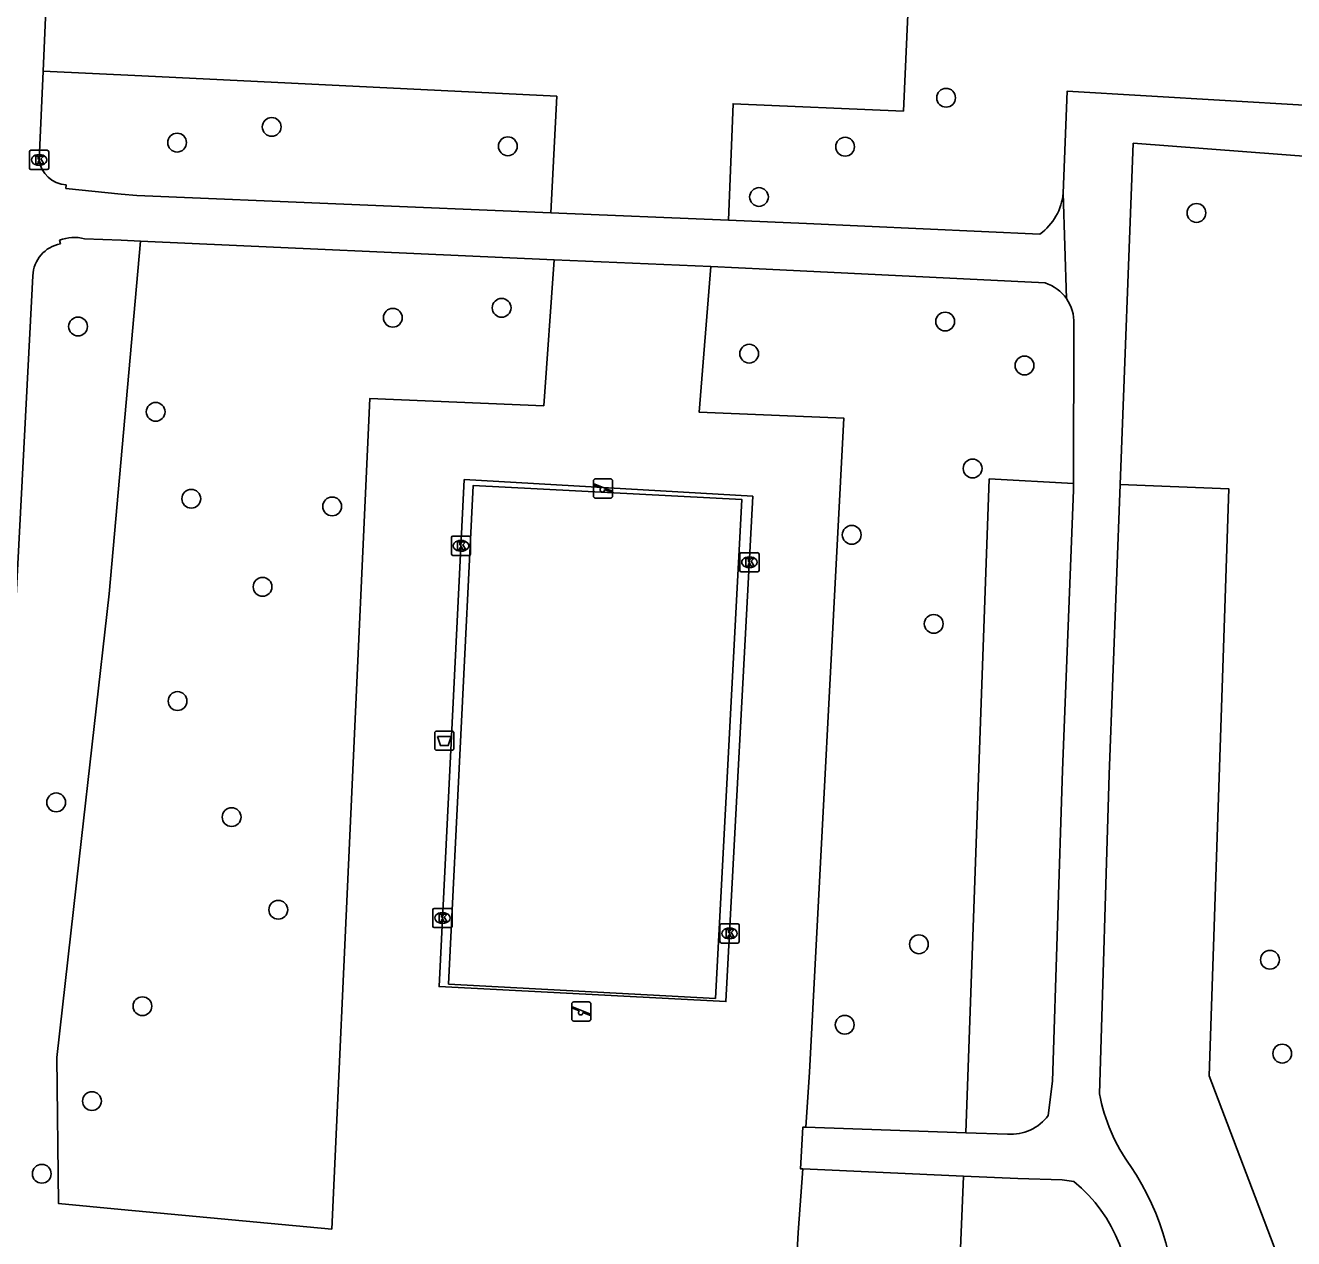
# Model space of a CAD drawing. Extents: x 160732 to 162105, y 387428 to 388479.
# Drawn here: x 160995 to 161061, y 387541.3 to 387604.5 of the extents above; entities that cross this region are included whole.
import ezdxf

# ---------------------------------------------------------------- set-up
doc = ezdxf.new("R2010")
doc.units = 0
for name, color, linetype in [('IMGEO_Afvalbak', 7, 'Continuous'), ('IMGEO_Boom', 7, 'Continuous'), ('IMGEO_Groenvoorziening', 7, 'Continuous'), ('IMGEO_Kolk', 7, 'Continuous'), ('IMGEO_Loofbos', 7, 'Continuous'), ('IMGEO_Speelvoorziening', 7, 'Continuous'), ('IMGEO_Voetpad_gesloten', 7, 'Continuous'), ('IMGEO_Voetpad_open', 7, 'Continuous')]:
    doc.layers.add(name, color=color, linetype=linetype)

msp = doc.modelspace()

# ---------------------------------------------------------------- linework, layer by layer
at = {"layer": 'IMGEO_Afvalbak'}
for p, q in [((161016.326, 387566.831), (161016.326, 387567.631)), ((161016.326, 387567.631), (161016.326, 387566.831)), ((161016.426, 387567.731), (161017.216, 387567.731)), ((161017.216, 387567.731), (161016.426, 387567.731)), ((161017.316, 387567.631), (161017.316, 387566.831)), ((161017.316, 387566.831), (161017.316, 387567.631)), ((161017.216, 387566.731), (161016.426, 387566.731)), ((161016.426, 387566.731), (161017.216, 387566.731))]:
    msp.add_line(p, q, dxfattribs=at)
msp.add_lwpolyline([(161016.469, 387567.445), (161017.173, 387567.445), (161017.024, 387566.975), (161016.618, 387566.975), (161016.469, 387567.445)], dxfattribs=at)
for centre, start, end in [((161016.426, 387567.631), 90, 180), ((161016.426, 387567.631), 90, 180), ((161017.216, 387567.631), 0, 90), ((161017.216, 387567.631), 360, 90), ((161016.426, 387566.831), 180, 270), ((161016.426, 387566.831), 180, 270), ((161017.216, 387566.831), 270, 0), ((161017.216, 387566.831), 270, 0)]:
    msp.add_arc(centre, 0.1, start, end, dxfattribs=at)
at = {"layer": 'IMGEO_Boom'}
for centre in [(161042.933, 387600.702), (161007.837, 387599.184), (161002.914, 387598.368), (161020.125, 387598.177), (161037.678, 387598.154), (161033.196, 387595.537), (161055.961, 387594.706), (161019.804, 387589.767), (160997.759, 387588.795), (161014.142, 387589.251), (161042.886, 387589.053), (161032.683, 387587.38), (161047.014, 387586.766), (161001.799, 387584.352), (161044.313, 387581.403), (161003.653, 387579.828), (161010.984, 387579.427), (161038.02, 387577.949), (161007.362, 387575.24), (161042.288, 387573.313), (161002.938, 387569.295), (160996.62, 387564.02), (161005.753, 387563.253), (161008.181, 387558.429), (161041.519, 387556.632), (161059.787, 387555.825), (161001.109, 387553.408), (161037.656, 387552.443), (161060.425, 387550.939), (160998.484, 387548.469), (160995.873, 387544.684)]:
    msp.add_circle(centre, 0.489, dxfattribs=at)
at = {"layer": 'IMGEO_Groenvoorziening'}
for points in [[(160995.938, 387602.089), (161001.071, 387601.838), (161022.674, 387600.784), (161022.367, 387594.713)], [(161001.012, 387593.236), (160999.377, 387574.883), (160997.824, 387561.065), (160996.66, 387550.74), (160996.739, 387543.138), (161000, 387542.833), (161010.965, 387541.807), (161012.944, 387585.04), (161021.995, 387584.669), (161022.542, 387592.274)], [(161030.686, 387591.91), (161030.077, 387584.338), (161037.603, 387584.03), (161035.831, 387549.978), (161035.628, 387547.11)], [(161043.954, 387546.824), (161045.178, 387580.862), (161049.557, 387580.625)], [(161052.967, 387500.177), (161058.424, 387500), (161060.139, 387540.51), (161056.619, 387549.786), (161057.641, 387580.351), (161051.995, 387580.571)], [(161035.474, 387544.941), (161035.238, 387541.62), (161033.488, 387509.603), (161006.416, 387510.726), (161005.966, 387502.531), (161005.092, 387500), (161003.78, 387495.769), (161004.213, 387492.732)], [(161043.836, 387544.563), (161042.022, 387500.725), (161050.367, 387500.319)]]:
    msp.add_lwpolyline(points, dxfattribs=at)
at = {"layer": 'IMGEO_Kolk'}
for p, q in [((160995.234, 387597.041), (160995.234, 387597.893)), ((160995.309, 387597.967), (160996.161, 387597.967)), ((160995.722, 387597.747), (160995.747, 387597.747)), ((160996.235, 387597.893), (160996.235, 387597.041)), ((160995.745, 387597.187), (160995.72, 387597.187)), ((160996.161, 387596.967), (160995.309, 387596.967)), ((161017.262, 387577.877), (161018.114, 387577.877)), ((161017.187, 387576.951), (161017.187, 387577.803)), ((161017.675, 387577.657), (161017.7, 387577.657)), ((161018.188, 387577.803), (161018.188, 387576.951)), ((161018.114, 387576.877), (161017.262, 387576.877)), ((161017.698, 387577.097), (161017.673, 387577.097)), ((161032.198, 387576.094), (161032.198, 387576.946)), ((161032.273, 387577.02), (161033.125, 387577.02)), ((161032.686, 387576.8), (161032.711, 387576.8)), ((161033.199, 387576.946), (161033.199, 387576.094)), ((161033.125, 387576.02), (161032.273, 387576.02)), ((161032.709, 387576.24), (161032.684, 387576.24)), ((161016.225, 387557.575), (161016.225, 387558.427)), ((161016.3, 387558.501), (161017.152, 387558.501)), ((161016.713, 387558.281), (161016.738, 387558.281)), ((161017.226, 387558.427), (161017.226, 387557.575)), ((161017.152, 387557.501), (161016.3, 387557.501)), ((161016.736, 387557.721), (161016.711, 387557.721)), ((161031.162, 387556.771), (161031.162, 387557.623)), ((161031.237, 387557.697), (161032.089, 387557.697)), ((161031.65, 387557.477), (161031.675, 387557.477)), ((161032.163, 387557.623), (161032.163, 387556.771)), ((161031.673, 387556.917), (161031.648, 387556.917)), ((161032.089, 387556.697), (161031.237, 387556.697))]:
    msp.add_line(p, q, dxfattribs=at)
for points in [[(160995.234, 387597.041), (160995.234, 387597.893)], [(160995.309, 387597.967), (160996.161, 387597.967)], [(160996.235, 387597.893), (160996.235, 387597.041)], [(160995.555, 387597.667), (160995.678, 387597.667), (160995.678, 387597.516), (160995.808, 387597.667), (160995.972, 387597.667), (160995.826, 387597.516), (160995.979, 387597.267), (160995.827, 387597.267), (160995.742, 387597.431), (160995.678, 387597.364), (160995.678, 387597.267), (160995.555, 387597.267), (160995.555, 387597.667)], [(160996.161, 387596.967), (160995.309, 387596.967)], [(161017.262, 387577.877), (161018.114, 387577.877)], [(161017.187, 387576.951), (161017.187, 387577.803)], [(161017.508, 387577.577), (161017.631, 387577.577), (161017.631, 387577.426), (161017.761, 387577.577), (161017.925, 387577.577), (161017.779, 387577.426), (161017.932, 387577.177), (161017.78, 387577.177), (161017.695, 387577.341), (161017.631, 387577.274), (161017.631, 387577.177), (161017.508, 387577.177), (161017.508, 387577.577)], [(161018.188, 387577.803), (161018.188, 387576.951)], [(161018.114, 387576.877), (161017.262, 387576.877)], [(161032.198, 387576.094), (161032.198, 387576.946)], [(161032.273, 387577.02), (161033.125, 387577.02)], [(161032.519, 387576.72), (161032.642, 387576.72), (161032.642, 387576.569), (161032.772, 387576.72), (161032.936, 387576.72), (161032.79, 387576.569), (161032.943, 387576.32), (161032.791, 387576.32), (161032.706, 387576.484), (161032.642, 387576.417), (161032.642, 387576.32), (161032.519, 387576.32), (161032.519, 387576.72)], [(161033.199, 387576.946), (161033.199, 387576.094)], [(161033.125, 387576.02), (161032.273, 387576.02)], [(161016.225, 387557.575), (161016.225, 387558.427)], [(161016.3, 387558.501), (161017.152, 387558.501)], [(161016.546, 387558.201), (161016.669, 387558.201), (161016.669, 387558.05), (161016.799, 387558.201), (161016.963, 387558.201), (161016.817, 387558.05), (161016.97, 387557.801), (161016.818, 387557.801), (161016.733, 387557.965), (161016.669, 387557.898), (161016.669, 387557.801), (161016.546, 387557.801), (161016.546, 387558.201)], [(161017.226, 387558.427), (161017.226, 387557.575)], [(161017.152, 387557.501), (161016.3, 387557.501)], [(161031.162, 387556.771), (161031.162, 387557.623)], [(161031.237, 387557.697), (161032.089, 387557.697)], [(161032.163, 387557.623), (161032.163, 387556.771)], [(161031.483, 387557.397), (161031.606, 387557.397), (161031.606, 387557.246), (161031.736, 387557.397), (161031.9, 387557.397), (161031.754, 387557.246), (161031.907, 387556.997), (161031.755, 387556.997), (161031.67, 387557.161), (161031.606, 387557.094), (161031.606, 387556.997), (161031.483, 387556.997), (161031.483, 387557.397)], [(161032.089, 387556.697), (161031.237, 387556.697)]]:
    msp.add_lwpolyline(points, dxfattribs=at)
for centre, start, end in [((160995.311, 387597.891), 91.55205, 178.44795), ((160995.311, 387597.891), 91.55205, 178.44795), ((160996.159, 387597.891), 1.55205, 88.44795), ((160996.159, 387597.891), 1.55205, 88.44795), ((160995.311, 387597.043), 181.55205, 268.44795), ((160995.311, 387597.043), 181.55205, 268.44795), ((160996.159, 387597.043), 271.55205, 358.44795), ((160996.159, 387597.043), 271.55205, 358.44795), ((161017.264, 387577.801), 91.55205, 178.44795), ((161017.264, 387577.801), 91.55205, 178.44795), ((161018.112, 387577.801), 1.55205, 88.44795), ((161018.112, 387577.801), 1.55205, 88.44795), ((161017.264, 387576.953), 181.55205, 268.44795), ((161017.264, 387576.953), 181.55205, 268.44795), ((161018.112, 387576.953), 271.55205, 358.44795), ((161018.112, 387576.953), 271.55205, 358.44795), ((161032.275, 387576.944), 91.55205, 178.44795), ((161032.275, 387576.944), 91.55205, 178.44795), ((161033.123, 387576.944), 1.55205, 88.44795), ((161033.123, 387576.944), 1.55205, 88.44795), ((161032.275, 387576.096), 181.55205, 268.44795), ((161032.275, 387576.096), 181.55205, 268.44795), ((161033.123, 387576.096), 271.55205, 358.44795), ((161033.123, 387576.096), 271.55205, 358.44795), ((161016.302, 387558.425), 91.55205, 178.44795), ((161016.302, 387558.425), 91.55205, 178.44795), ((161017.15, 387558.425), 1.55205, 88.44795), ((161017.15, 387558.425), 1.55205, 88.44795), ((161016.302, 387557.577), 181.55205, 268.44795), ((161016.302, 387557.577), 181.55205, 268.44795), ((161017.15, 387557.577), 271.55205, 358.44795), ((161017.15, 387557.577), 271.55205, 358.44795), ((161031.239, 387557.621), 91.55205, 178.44795), ((161031.239, 387557.621), 91.55205, 178.44795), ((161032.087, 387557.621), 1.55205, 88.44795), ((161032.087, 387557.621), 1.55205, 88.44795), ((161031.239, 387556.773), 181.55205, 268.44795), ((161031.239, 387556.773), 181.55205, 268.44795), ((161032.087, 387556.773), 271.55205, 358.44795), ((161032.087, 387556.773), 271.55205, 358.44795)]:
    msp.add_arc(centre, 0.0765, start, end, dxfattribs=at)
for centre, major_axis, ratio, start_param, end_param in [((160995.721, 387597.467), (-0.387, 0.002), 0.722429, 4.712389, 7.853982), ((160995.746, 387597.467), (-0.39, 0.002), 0.717154, 1.570796, 4.712389), ((161017.674, 387577.377), (-0.387, 0.002), 0.722429, 4.712389, 7.853982), ((161017.699, 387577.377), (-0.39, 0.002), 0.717154, 1.570796, 4.712389), ((161032.685, 387576.52), (-0.387, 0.002), 0.722429, 4.712389, 7.853982), ((161032.71, 387576.52), (-0.39, 0.002), 0.717154, 1.570796, 4.712389), ((161016.712, 387558.001), (-0.387, 0.002), 0.722429, 4.712389, 7.853982), ((161016.737, 387558.001), (-0.39, 0.002), 0.717154, 1.570796, 4.712389), ((161031.649, 387557.197), (-0.387, 0.002), 0.722429, 4.712389, 7.853982), ((161031.674, 387557.197), (-0.39, 0.002), 0.717154, 1.570796, 4.712389)]:
    msp.add_ellipse(centre, major_axis=major_axis, ratio=ratio, start_param=start_param, end_param=end_param, dxfattribs=at)
at = {"layer": 'IMGEO_Loofbos'}
msp.add_lwpolyline([(161034.995, 387666.579), (161043.689, 387666.191), (161040.71, 387600.009), (161031.846, 387600.393), (161031.611, 387594.329)], dxfattribs=at)
at = {"layer": 'IMGEO_Speelvoorziening'}
for p, q in [((161024.583, 387579.959), (161024.583, 387580.759)), ((161024.583, 387580.759), (161024.583, 387579.959)), ((161024.966, 387580.387), (161024.627, 387580.524)), ((161024.652, 387580.584), (161025.528, 387580.231)), ((161024.683, 387580.859), (161025.473, 387580.859)), ((161025.473, 387580.859), (161024.683, 387580.859)), ((161025.573, 387580.759), (161025.573, 387579.959)), ((161025.573, 387579.959), (161025.573, 387580.759)), ((161025.473, 387579.859), (161024.683, 387579.859)), ((161024.683, 387579.859), (161025.473, 387579.859)), ((161025.504, 387580.171), (161025.164, 387580.308)), ((161023.455, 387552.734), (161023.455, 387553.534)), ((161023.455, 387553.534), (161023.455, 387552.734)), ((161023.555, 387553.634), (161024.345, 387553.634)), ((161024.345, 387553.634), (161023.555, 387553.634)), ((161024.445, 387553.534), (161024.445, 387552.734)), ((161024.445, 387552.734), (161024.445, 387553.534)), ((161023.838, 387553.162), (161023.499, 387553.299)), ((161023.524, 387553.359), (161024.4, 387553.006)), ((161024.376, 387552.946), (161024.036, 387553.083)), ((161024.345, 387552.634), (161023.555, 387552.634)), ((161023.555, 387552.634), (161024.345, 387552.634))]:
    msp.add_line(p, q, dxfattribs=at)
for centre, radius, start, end in [((161024.683, 387580.759), 0.1, 90, 180), ((161024.683, 387580.759), 0.1, 90, 180), ((161024.64, 387580.554), 0.0327, 68.07798, 248.07798), ((161025.473, 387580.759), 0.1, 0, 90), ((161025.473, 387580.759), 0.1, 360, 90), ((161024.683, 387579.959), 0.1, 180, 270), ((161024.683, 387579.959), 0.1, 180, 270), ((161025.045, 387580.297), 0.12, 130.99278, 5.16318), ((161025.473, 387579.959), 0.1, 270, 0), ((161025.473, 387579.959), 0.1, 270, 0), ((161025.516, 387580.201), 0.0327, 248.07798, 68.07798), ((161023.555, 387553.534), 0.1, 90, 180), ((161023.555, 387553.534), 0.1, 90, 180), ((161024.345, 387553.534), 0.1, 0, 90), ((161024.345, 387553.534), 0.1, 360, 90), ((161023.512, 387553.329), 0.0327, 68.07798, 248.07798), ((161023.917, 387553.072), 0.12, 130.99278, 5.16318), ((161024.388, 387552.976), 0.0327, 248.07798, 68.07798), ((161023.555, 387552.734), 0.1, 180, 270), ((161023.555, 387552.734), 0.1, 180, 270), ((161024.345, 387552.734), 0.1, 270, 0), ((161024.345, 387552.734), 0.1, 270, 0)]:
    msp.add_arc(centre, radius, start, end, dxfattribs=at)
at = {"layer": 'IMGEO_Voetpad_gesloten'}
for points in [[(160998.987, 387667.222), (160998.767, 387662.847), (160997.829, 387642.913), (160996.66, 387618.433), (160995.938, 387602.089)], [(160995.734, 387597.468), (160995.938, 387602.089)], [(161049.031, 387595.743), (161049.233, 387601.041), (161061.574, 387600.31)], [(161051.995, 387580.571), (161052.673, 387598.338), (161066.088, 387597.32)], [(161022.367, 387594.713), (161000.819, 387595.607), (161000, 387595.69), (160997.127, 387595.981), (160997.134, 387596.174)], [(161049.031, 387595.743), (161049.194, 387590.248)], [(161022.367, 387594.713), (161031.611, 387594.329)], [(161031.611, 387594.329), (161035.664, 387594.161), (161047.816, 387593.604)], [(160996.845, 387593.096), (160996.8, 387593.287)], [(160998.094, 387593.366), (161000, 387593.281), (161001.012, 387593.236)], [(161022.542, 387592.274), (161001.012, 387593.236)], [(161022.542, 387592.274), (161030.686, 387591.91)], [(161048.085, 387591.06), (161033.573, 387591.781), (161030.686, 387591.91)], [(160992.606, 387543.525), (160992.944, 387545.782), (160993.495, 387553.938), (160994.301, 387570.101), (160995.41, 387591.44)], [(161049.579, 387588.929), (161049.557, 387580.625)], [(161049.557, 387580.625), (161049.556, 387580.273), (161048.983, 387565.677), (161048.47, 387549.502), (161048.25, 387547.725)], [(161050.92, 387548.85), (161051.419, 387565.473), (161051.995, 387580.571)], [(161035.628, 387547.11), (161035.479, 387547.115), (161035.353, 387544.946), (161035.474, 387544.941)], [(161043.954, 387546.824), (161035.628, 387547.11)], [(161046.128, 387546.749), (161043.954, 387546.824)], [(161035.474, 387544.941), (161043.836, 387544.563)], [(161043.836, 387544.563), (161046.66, 387544.435), (161048.98, 387544.374), (161049.585, 387544.276)]]:
    msp.add_lwpolyline(points, dxfattribs=at)
for centre, radius, start, end in [((160997.233, 387597.685), 1.515, 188.25238, 266.2541), ((161046.033, 387596.031), 3.011, 306.29536, 354.50955), ((160997.152, 387591.38), 1.743, 100.14433, 178.03481), ((160997.575, 387591.229), 2.199, 76.35366, 110.6336), ((161047.451, 387589.03), 2.127, 34.93462, 72.64286), ((161047.436, 387589.019), 2.145, 357.59455, 34.94921), ((161059.872, 387550.458), 9.095, 190.18117, 216.33301), ((161046.312, 387549.145), 2.403, 265.61853, 323.78098), ((161041.319, 387537.507), 13.536, 356.69008, 33.96536), ((161044.71, 387538.247), 7.754, 350.85335, 51.04181)]:
    msp.add_arc(centre, radius, start, end, dxfattribs=at)
at = {"layer": 'IMGEO_Voetpad_open'}
for points in [[(161032.884, 387579.959), (161017.858, 387580.827), (161016.547, 387554.427), (161031.473, 387553.647), (161032.884, 387579.959)], [(161030.927, 387553.813), (161017.041, 387554.557), (161018.317, 387580.512), (161032.305, 387579.782), (161030.927, 387553.813)]]:
    msp.add_lwpolyline(points, dxfattribs=at)

doc.saveas('drawing.dxf')
